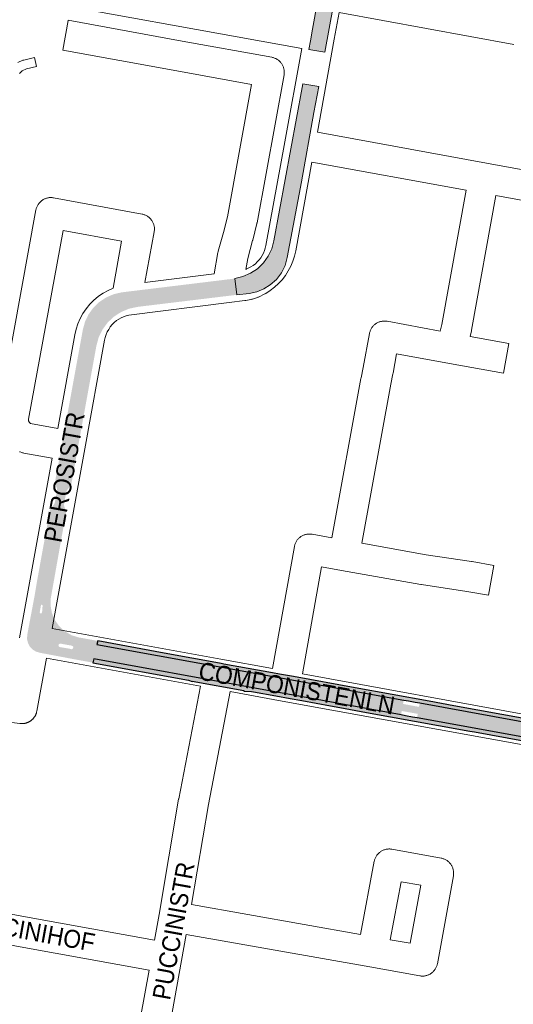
# Paper-space layout 'Layout1' of a CAD drawing. Header units: metres. Extents: x 123097 to 144122, y 392739 to 407589.
# Tile 376 of 510: x 133225 to 133437, y 400091 to 400514. Entities that reach past the tile are written whole.
import ezdxf
from ezdxf.enums import TextEntityAlignment as Align

# ---------------------------------------------------------------- set-up
doc = ezdxf.new("R2010")
doc.units = ezdxf.units.M
doc.header["$MEASUREMENT"] = 0
for name, color, linetype, lineweight in [('gs-anno-wegen algemeen tekst', 7, 'Continuous', 0), ('gs-knt-paden', 7, 'Continuous', 0), ('gs-knt-wegen algemeen', 7, 'Continuous', 0), ('ir-ARC-asfalt-hoofdwegen-te inspecteren', 5, 'Continuous', 0), ('ir-ARC-fietspaden naastliggend- te inspecteren', 1, 'Continuous', 0)]:
    doc.layers.add(name, color=color, linetype=linetype, lineweight=lineweight)
doc.styles.add('Style-Arial', font='arial.ttf')

psp = doc.layouts.get("Layout1")

# ---------------------------------------------------------------- hatches: boundary and pattern name
at = {"layer": 'ir-ARC-asfalt-hoofdwegen-te inspecteren', "linetype": 'Continuous', "lineweight": 13}
for points in [[(133370.401, 400578.665), (133375.357, 400605.938), (133375.63, 400607.44), (133376.235, 400609.744), (133377.188, 400611.928), (133378.466, 400613.939), (133369.91, 400615.494), (133350.84, 400510.027), (133349.942, 400505.065), (133349.272, 400501.358), (133356.166, 400500.166), (133359.849, 400520.529), (133361.161, 400527.786), (133362.055, 400532.728), (133370.23, 400577.721)], [(133318.317, 400395.945), (133317.469, 400402.939), (133320.925, 400403.76), (133324.181, 400405.18), (133327.134, 400407.154), (133329.69, 400409.62), (133331.77, 400412.5), (133333.307, 400415.702), (133334.252, 400419.126), (133346.313, 400485.042), (133346.599, 400486.603), (133353.481, 400485.371), (133351.423, 400474.215), (133346.028, 400444.507), (133339.973, 400411.937), (133339.003, 400408.533), (133337.418, 400405.368), (133335.271, 400402.553), (133332.639, 400400.186), (133329.858, 400398.472), (133326.823, 400397.26), (133323.626, 400396.588)]]:
    psp.add_hatch(color=5, dxfattribs=at).paths.add_polyline_path(points, flags=0)
at = {"layer": 'ir-ARC-asfalt-hoofdwegen-te inspecteren', "linetype": 'Continuous', "lineweight": 13, "extrusion": (0, 0, -1)}
h = psp.add_hatch(color=5, dxfattribs=at)
h.paths.add_polyline_path([(-133229.367, 400244.926), (-133241.995, 400253.644), (-133240.13, 400256.29), (-133238.872, 400259.272), (-133238.28, 400262.455), (-133238.379, 400265.69), (-133242.715, 400290.1), (-133244.326, 400299.009), (-133244.671, 400300.735), (-133244.929, 400302.231), (-133244.937, 400302.395), (-133244.916, 400302.555), (-133244.128, 400305.291), (-133244.079, 400306.049), (-133245.055, 400311.475), (-133245.364, 400312.075), (-133247.067, 400314.334), (-133247.217, 400314.724), (-133248.015, 400319.056), (-133250.693, 400334.009), (-133252.306, 400342.887), (-133255.579, 400360.906), (-133257.98, 400374.12), (-133258.971, 400377.694), (-133260.592, 400381.03), (-133262.787, 400384.019), (-133265.486, 400386.563), (-133268.6, 400388.577), (-133272.027, 400389.997), (-133275.653, 400390.775), (-133290.522, 400392.577), (-133318.317, 400395.945), (-133317.469, 400402.939), (-133312.766, 400402.361), (-133274.29, 400397.673), (-133268.621, 400396.975), (-133265.23, 400396.157), (-133262.037, 400394.754), (-133259.142, 400392.81), (-133256.635, 400390.384), (-133254.596, 400387.555), (-133253.088, 400384.41), (-133252.159, 400381.048), (-133248.533, 400361.165), (-133245.241, 400343.115), (-133243.659, 400334.442), (-133242.633, 400328.815), (-133241.714, 400323.775), (-133240.42, 400316.85), (-133240.213, 400315.845), (-133240.205, 400315.664), (-133240.227, 400315.489), (-133241.041, 400312.778), (-133241.101, 400312.447), (-133241.091, 400312.108), (-133240.133, 400306.829), (-133239.889, 400306.177), (-133238.12, 400303.797), (-133238.05, 400303.683), (-133238.005, 400303.562), (-133237.51, 400300.723), (-133234.657, 400285.08), (-133232.536, 400273.399), (-133232.063, 400270.634), (-133231.551, 400267.437), (-133228.789, 400252.767), (-133228.256, 400249.829), (-133228.188, 400248.115), (-133228.567, 400246.443)])
h.paths.add_polyline_path([(-133234.327, 400259.147), (-133234.631, 400259.54), (-133234.859, 400262.463), (-133234.737, 400262.818), (-133234.366, 400262.874), (-133234.145, 400262.57), (-133233.611, 400259.64), (-133233.833, 400259.195)], flags=16)
at = {"layer": 'ir-ARC-asfalt-hoofdwegen-te inspecteren', "linetype": 'Continuous', "lineweight": 13}
h = psp.add_hatch(color=5, dxfattribs=at)
h.paths.add_polyline_path([(133490.416, 400197.146), (133395.733, 400214.332), (133396.035, 400216.006), (133394.098, 400216.359), (133391.113, 400216.903), (133389.153, 400217.249), (133388.836, 400215.555), (133256.899, 400239.584), (133256.499, 400237.987), (133247.507, 400239.639), (133240.45, 400240.972), (133233.629, 400242.26), (133231.989, 400242.761), (133230.535, 400243.67), (133229.367, 400244.926), (133241.995, 400253.644), (133244.437, 400251.416), (133247.305, 400249.774), (133250.462, 400248.795), (133251.172, 400248.697), (133258.525, 400247.34), (133258.182, 400245.775), (133389.996, 400221.916), (133389.71, 400220.269), (133391.664, 400219.909), (133394.668, 400219.356), (133396.566, 400219.012), (133396.895, 400220.681), (133491.572, 400203.488)])
h.paths.add_polyline_path([(133247.256, 400243.755), (133246.281, 400244.026), (133243.314, 400244.521), (133242.303, 400244.682), (133241.808, 400244.983), (133241.672, 400245.546), (133241.975, 400246.04), (133242.539, 400246.174), (133243.508, 400245.993), (133246.497, 400245.455), (133247.47, 400245.284), (133248.051, 400244.804), (133247.947, 400244.057)], flags=16)
at = {"layer": 'ir-ARC-fietspaden naastliggend- te inspecteren', "linetype": 'Continuous', "lineweight": 30}
for points in [[(133491.839, 400204.95), (133450.543, 400212.42), (133444.52, 400213.505), (133442.5, 400213.879), (133411.465, 400219.53), (133400.918, 400221.49), (133369.168, 400227.197), (133342.651, 400232.005), (133336.609, 400233.1), (133333.573, 400233.651), (133312.717, 400237.398), (133311.511, 400237.661), (133310.803, 400237.755), (133287.087, 400242.068), (133258.525, 400247.34), (133258.182, 400245.775), (133389.996, 400221.916), (133391.986, 400221.581), (133394.933, 400221.064), (133396.895, 400220.681), (133491.572, 400203.488)], [(133299.061, 400229.898), (133299.085, 400229.988), (133321.314, 400226.006), (133321.301, 400225.792), (133324.662, 400225.582), (133325.449, 400225.43), (133335.043, 400223.72), (133341.193, 400222.602), (133346.172, 400221.697), (133358.593, 400219.445), (133362.523, 400218.725), (133373.971, 400216.652), (133404.988, 400211.031), (133418.407, 400208.605), (133420.373, 400208.25), (133462.428, 400200.63), (133464.437, 400200.264), (133488.193, 400195.909), (133490.126, 400195.557), (133490.416, 400197.146), (133395.733, 400214.332), (133393.808, 400214.664), (133390.784, 400215.212), (133388.836, 400215.555), (133256.899, 400239.584), (133256.499, 400237.987), (133297.504, 400230.459)]]:
    psp.add_hatch(color=1, dxfattribs=at).paths.add_polyline_path(points, flags=0)

# ---------------------------------------------------------------- linework, layer by layer
at = {"layer": 'gs-knt-paden', "color": 7, "linetype": 'Continuous', "flags": 128}
psp.add_lwpolyline([(133224.151, 400495.656), (133226.402, 400496.662), (133226.486, 400496.697), (133226.571, 400496.729), (133226.657, 400496.756), (133226.745, 400496.78), (133231.324, 400497.898, -0.3682164), (133231.335, 400497.891), (133232.284, 400494.003, -0.3682192), (133232.277, 400493.993), (133227.876, 400492.918), (133226.124, 400492.135), (133224.89, 400490.916)], format="xyb", dxfattribs=at)
at = {"layer": 'gs-knt-wegen algemeen', "color": 7, "linetype": 'Continuous', "flags": 128}
for points in [[(133346.21, 400501.67), (133219.259, 400524.73)], [(133437.229, 400503.507), (133362.271, 400517.24), (133360.183, 400505.749), (133352.918, 400465.727)], [(133294.821, 400504.935), (133294.824, 400504.934), (133294.827, 400504.933)], [(133294.821, 400504.935), (133294.824, 400504.934), (133294.827, 400504.933)], [(133294.827, 400504.933), (133333.327, 400497.949), (133333.631, 400497.887), (133333.931, 400497.81), (133334.227, 400497.719), (133334.519, 400497.614), (133334.805, 400497.495), (133335.086, 400497.362), (133335.359, 400497.216), (133335.626, 400497.058), (133335.885, 400496.887), (133336.135, 400496.704), (133336.376, 400496.509), (133336.607, 400496.303), (133336.829, 400496.086), (133337.04, 400495.859), (133337.24, 400495.622), (133337.428, 400495.375), (133337.605, 400495.12), (133337.769, 400494.857), (133337.92, 400494.587), (133338.059, 400494.309), (133338.184, 400494.025), (133338.295, 400493.736), (133338.392, 400493.442), (133338.476, 400493.143), (133338.544, 400492.841), (133338.599, 400492.536), (133338.639, 400492.228), (133338.664, 400491.919), (133338.675, 400491.609), (133338.67, 400491.299), (133338.651, 400490.99), (133338.618, 400490.681), (133338.569, 400490.375), (133326.99, 400426.928), (133326.949, 400426.721), (133326.901, 400426.514), (133325.134, 400419.464), (133325.097, 400419.326), (133322.983, 400411.614), (133322.17, 400406.879), (133322.279, 400406.914), (133324.369, 400407.932), (133325.337, 400408.569), (133326.248, 400409.285), (133327.095, 400410.075), (133327.872, 400410.935), (133328.574, 400411.856), (133329.196, 400412.834), (133329.733, 400413.861), (133330.182, 400414.929), (133330.539, 400416.031), (133330.801, 400417.16), (133338.947, 400461.655), (133346.21, 400501.67)], [(133215.955, 400344.656), (133232.018, 400432.379), (133232.082, 400432.682), (133232.159, 400432.982), (133232.251, 400433.279), (133232.356, 400433.57), (133232.476, 400433.856), (133232.609, 400434.136), (133232.755, 400434.41), (133232.914, 400434.676), (133233.086, 400434.935), (133233.269, 400435.184), (133233.464, 400435.425), (133233.671, 400435.657), (133233.888, 400435.878), (133234.116, 400436.088), (133234.353, 400436.288), (133234.6, 400436.476), (133234.855, 400436.652), (133235.119, 400436.816), (133235.389, 400436.967), (133235.667, 400437.104), (133235.951, 400437.229), (133236.241, 400437.34), (133236.535, 400437.437), (133236.834, 400437.519), (133237.137, 400437.588), (133237.442, 400437.642), (133237.75, 400437.681), (133238.059, 400437.706), (133238.369, 400437.716), (133238.679, 400437.711), (133238.988, 400437.691), (133239.296, 400437.657), (133239.603, 400437.608), (133277.576, 400430.605), (133277.888, 400430.539), (133278.197, 400430.459), (133278.501, 400430.363), (133278.801, 400430.252), (133279.094, 400430.127), (133279.381, 400429.988), (133279.661, 400429.834), (133279.933, 400429.667), (133280.197, 400429.488), (133280.451, 400429.295), (133280.696, 400429.09), (133280.93, 400428.873), (133281.154, 400428.645), (133281.366, 400428.407), (133281.566, 400428.158), (133281.754, 400427.9), (133281.928, 400427.633), (133282.09, 400427.357), (133282.237, 400427.075), (133282.371, 400426.785), (133282.491, 400426.489), (133282.595, 400426.187), (133282.685, 400425.881), (133282.76, 400425.571), (133282.819, 400425.257), (133282.863, 400424.941), (133282.891, 400424.623), (133282.904, 400424.304), (133282.901, 400423.985), (133282.883, 400423.666), (133282.849, 400423.349), (133282.799, 400423.034), (133278.815, 400401.216), (133308.625, 400404.933), (133310.205, 400414.131), (133310.266, 400414.442), (133310.343, 400414.75), (133312.522, 400422.699), (133314.22, 400429.474), (133324.591, 400486.302), (133292.504, 400492.123)], [(133292.504, 400492.123), (133292.5, 400492.124), (133292.497, 400492.125)], [(133292.504, 400492.123), (133292.5, 400492.124), (133292.497, 400492.125)], [(133292.508, 400492.125), (133292.504, 400492.123)], [(133352.918, 400465.727), (133425.538, 400452.509)], [(133350.583, 400452.919), (133343.606, 400414.8), (133343.6, 400414.771), (133343.079, 400412.53), (133342.367, 400410.342), (133341.469, 400408.222), (133340.393, 400406.188), (133339.145, 400404.254), (133337.736, 400402.434), (133336.176, 400400.743), (133334.476, 400399.191), (133332.649, 400397.792), (133330.708, 400396.555), (133330.504, 400396.442), (133330.297, 400396.336), (133327.565, 400395.007), (133327.29, 400394.881), (133327.008, 400394.767), (133326.721, 400394.667), (133325.08, 400394.136), (133324.805, 400394.054), (133324.527, 400393.984), (133324.246, 400393.926), (133322.1, 400393.534), (133321.933, 400393.506), (133321.766, 400393.482), (133315.059, 400392.614), (133315.028, 400392.61), (133271.905, 400387.234), (133270.768, 400386.933), (133269.658, 400386.543), (133268.583, 400386.066), (133267.548, 400385.506), (133266.561, 400384.867), (133265.61, 400384.048), (133264.738, 400383.147), (133263.95, 400382.171), (133263.254, 400381.128), (133262.654, 400380.026), (133262.156, 400378.875), (133261.764, 400377.683), (133261.481, 400376.461), (133252.974, 400329.834), (133238.903, 400252.713)], [(133359.155, 400291.598), (133371.597, 400360.014), (133371.641, 400360.234), (133372.621, 400364.735), (133375.276, 400379.334), (133375.339, 400379.637), (133375.416, 400379.937), (133375.507, 400380.233), (133375.612, 400380.525), (133375.731, 400380.811), (133375.864, 400381.091), (133376.009, 400381.365), (133376.168, 400381.631), (133376.339, 400381.889), (133376.522, 400382.139), (133376.717, 400382.38), (133376.923, 400382.612), (133377.139, 400382.833), (133377.366, 400383.044), (133377.603, 400383.244), (133377.849, 400383.432), (133378.104, 400383.608), (133378.367, 400383.772), (133378.637, 400383.924), (133378.915, 400384.062), (133379.198, 400384.187), (133379.487, 400384.298), (133379.781, 400384.396), (133380.08, 400384.479), (133380.382, 400384.548), (133380.687, 400384.603), (133380.994, 400384.643), (133381.303, 400384.668), (133381.613, 400384.679), (133381.922, 400384.674), (133382.232, 400384.656), (133382.54, 400384.622), (133382.846, 400384.574), (133405.719, 400380.414), (133406.308, 400383.153), (133416.802, 400440.865), (133350.583, 400452.919)], [(133425.538, 400452.509), (133592.379, 400422.138)], [(133268.824, 400418.98), (133243.652, 400423.622), (133228.798, 400342.504), (133228.791, 400342.342), (133228.798, 400342.18), (133228.818, 400342.018), (133228.853, 400341.86), (133228.901, 400341.705), (133228.963, 400341.554), (133229.037, 400341.41), (133229.123, 400341.272), (133229.221, 400341.142), (133229.33, 400341.022), (133229.449, 400340.911), (133229.576, 400340.81), (133229.711, 400340.722), (133241.336, 400338.584), (133248.674, 400378.803), (133248.676, 400378.814), (133249.231, 400381.209), (133250.002, 400383.543), (133250.983, 400385.798), (133252.166, 400387.953), (133253.54, 400389.992), (133255.095, 400391.896), (133256.817, 400393.651), (133258.692, 400395.242), (133258.879, 400395.381), (133260.866, 400396.681), (133262.957, 400397.808), (133265.13, 400398.751), (133268.824, 400418.98)], [(133224.928, 400248.653), (133238.999, 400325.775), (133226.816, 400328.016), (133226.511, 400328.08), (133226.209, 400328.159), (133225.911, 400328.251), (133225.238, 400328.478), (133224.979, 400328.572)], [(133238.903, 400252.713), (133311.424, 400239.541), (133333.669, 400235.495), (133343.037, 400287.868), (133343.098, 400288.172), (133343.175, 400288.472), (133343.265, 400288.769), (133343.369, 400289.06), (133343.488, 400289.347), (133343.619, 400289.627), (133343.764, 400289.901), (133343.922, 400290.168), (133344.092, 400290.427), (133344.274, 400290.677), (133344.468, 400290.919), (133344.674, 400291.151), (133344.89, 400291.373), (133345.116, 400291.584), (133345.353, 400291.785), (133345.598, 400291.974), (133345.852, 400292.151), (133346.115, 400292.316), (133346.385, 400292.468), (133346.662, 400292.607), (133346.945, 400292.733), (133347.234, 400292.845), (133347.527, 400292.943), (133347.826, 400293.027), (133348.127, 400293.097), (133348.432, 400293.153), (133348.739, 400293.194), (133349.048, 400293.22), (133349.358, 400293.231), (133349.668, 400293.228), (133349.977, 400293.21), (133350.285, 400293.178), (133350.591, 400293.13), (133359.155, 400291.598)], [(133302.624, 400227.906), (133236.557, 400239.906), (133232.375, 400217.156), (133232.309, 400216.842), (133232.308, 400216.839), (133232.268, 400216.686), (133232.228, 400216.534), (133232.227, 400216.531), (133232.18, 400216.379), (133232.132, 400216.228), (133232.131, 400216.225), (133232.077, 400216.077), (133232.022, 400215.929), (133232.02, 400215.925), (133231.959, 400215.78), (133231.896, 400215.635), (133231.895, 400215.631), (133231.826, 400215.49), (133231.757, 400215.347), (133231.755, 400215.344), (133231.68, 400215.206), (133231.603, 400215.067), (133231.602, 400215.064), (133231.519, 400214.93), (133231.436, 400214.794), (133231.434, 400214.791), (133231.346, 400214.662), (133231.257, 400214.532), (133231.255, 400214.529), (133231.159, 400214.402), (133231.063, 400214.276), (133231.061, 400214.273), (133230.96, 400214.153), (133230.858, 400214.031), (133230.856, 400214.028), (133230.749, 400213.913), (133230.641, 400213.796), (133230.638, 400213.794), (133230.526, 400213.684), (133230.414, 400213.574), (133230.411, 400213.571), (133230.292, 400213.466), (133230.174, 400213.361), (133230.171, 400213.358), (133230.048, 400213.26), (133229.926, 400213.161), (133229.923, 400213.159), (133229.795, 400213.066), (133229.666, 400212.973), (133229.663, 400212.971), (133229.532, 400212.885), (133229.4, 400212.799), (133229.397, 400212.797), (133229.26, 400212.717), (133229.124, 400212.637), (133229.121, 400212.635), (133228.98, 400212.562), (133228.841, 400212.489), (133228.838, 400212.488), (133228.694, 400212.421), (133228.551, 400212.356), (133228.547, 400212.354), (133228.4, 400212.295), (133228.254, 400212.236), (133228.251, 400212.235), (133228.101, 400212.183), (133227.952, 400212.132), (133227.949, 400212.131), (133227.797, 400212.086), (133227.646, 400212.042), (133227.642, 400212.041), (133227.488, 400212.004), (133227.335, 400211.967), (133227.332, 400211.967), (133227.176, 400211.937), (133227.02, 400211.908), (133227.016, 400211.907), (133226.86, 400211.886), (133226.704, 400211.864), (133226.701, 400211.864), (133226.543, 400211.85), (133226.386, 400211.836), (133226.383, 400211.836), (133226.224, 400211.83), (133226.067, 400211.824), (133226.063, 400211.824), (133225.905, 400211.825), (133225.747, 400211.827), (133225.744, 400211.827), (133225.586, 400211.836), (133225.428, 400211.846), (133225.425, 400211.846), (133225.267, 400211.863), (133225.11, 400211.881)], [(133282.895, 400118.793), (133284.893, 400129.912), (133293.289, 400179.385), (133293.314, 400179.526), (133302.624, 400227.906)], [(133315.435, 400225.578), (133306.113, 400177.136), (133298.807, 400134.085)], [(133553.892, 400182.21), (133449.191, 400201.252), (133337.763, 400221.517), (133315.435, 400225.578)], [(133225.102, 400211.882), (133217.214, 400212.94)], [(133225.11, 400211.881), (133225.106, 400211.881), (133225.102, 400211.882)], [(133225.11, 400211.881), (133225.106, 400211.881), (133225.102, 400211.882)], [(133298.807, 400134.085), (133371.411, 400121.341), (133377.353, 400152.697), (133377.42, 400153.008), (133377.502, 400153.315), (133377.598, 400153.618), (133377.71, 400153.916), (133377.836, 400154.207), (133377.976, 400154.493), (133378.129, 400154.771), (133378.296, 400155.042), (133378.477, 400155.303), (133378.669, 400155.556), (133378.874, 400155.799), (133379.09, 400156.032), (133379.318, 400156.254), (133379.556, 400156.465), (133379.804, 400156.664), (133380.062, 400156.85), (133380.328, 400157.024), (133380.602, 400157.184), (133380.884, 400157.331), (133381.173, 400157.464), (133381.468, 400157.582), (133381.768, 400157.686), (133382.073, 400157.776), (133382.383, 400157.85), (133382.695, 400157.909), (133383.01, 400157.953), (133383.326, 400157.981), (133383.644, 400157.994), (133383.962, 400157.991), (133384.279, 400157.973), (133384.595, 400157.94), (133384.909, 400157.891), (133406.065, 400154.059), (133406.369, 400153.996), (133406.669, 400153.919), (133406.966, 400153.828), (133407.257, 400153.723), (133407.544, 400153.604), (133407.824, 400153.472), (133408.098, 400153.326), (133408.364, 400153.168), (133408.623, 400152.997), (133408.873, 400152.814), (133409.114, 400152.619), (133409.346, 400152.413), (133409.568, 400152.196), (133409.779, 400151.969), (133409.979, 400151.732), (133410.167, 400151.486), (133410.344, 400151.231), (133410.508, 400150.968), (133410.659, 400150.697), (133410.798, 400150.42), (133410.923, 400150.136), (133411.034, 400149.847), (133411.132, 400149.553), (133411.215, 400149.254), (133411.284, 400148.952), (133411.339, 400148.647), (133411.379, 400148.339), (133411.404, 400148.03), (133411.415, 400147.72), (133411.41, 400147.41), (133411.392, 400147.101), (133411.358, 400146.793), (133411.31, 400146.491), (133411.309, 400146.486), (133411.308, 400146.482)], [(133411.308, 400146.482), (133404.435, 400108.746), (133404.372, 400108.443), (133404.295, 400108.143), (133404.203, 400107.847), (133404.098, 400107.555), (133403.979, 400107.269), (133403.846, 400106.989), (133403.701, 400106.715), (133403.542, 400106.449), (133403.371, 400106.191), (133403.188, 400105.941), (133402.993, 400105.7), (133402.787, 400105.469), (133402.57, 400105.247), (133402.343, 400105.037), (133402.106, 400104.837), (133401.86, 400104.649), (133401.605, 400104.472), (133401.342, 400104.308), (133401.071, 400104.157), (133400.794, 400104.019), (133400.51, 400103.894), (133400.221, 400103.783), (133399.927, 400103.686), (133399.628, 400103.602), (133399.326, 400103.533), (133399.021, 400103.479), (133398.714, 400103.439), (133398.405, 400103.414), (133398.095, 400103.403), (133397.786, 400103.408), (133397.476, 400103.427), (133397.168, 400103.46), (133396.862, 400103.509), (133375.464, 400107.411), (133296.567, 400121.259)], [(133388.943, 400143.928), (133384.228, 400119.047), (133392.792, 400117.486), (133397.333, 400142.409), (133388.943, 400143.928)], [(133180.282, 400137.55), (133229.134, 400128.541), (133282.895, 400118.793)], [(133280.578, 400105.981), (133226.802, 400115.731), (133226.782, 400115.735), (133177.222, 400124.875)], [(133296.567, 400121.259), (133294.554, 400110.059), (133287.443, 400070.98)], [(133273.467, 400066.905), (133280.578, 400105.981)]]:
    psp.add_lwpolyline(points, dxfattribs=at)
for points in [[(133292.497, 400492.125), (133243.514, 400501.01, -0.3716042), (133243.507, 400501.021), (133245.828, 400513.813, -0.3716032), (133245.838, 400513.82), (133294.821, 400504.935)], [(133590.044, 400409.33), (133429.612, 400438.533), (133419.099, 400380.721), (133419.059, 400380.518), (133418.535, 400378.084), (133435.195, 400375.055, -0.3715783), (133435.203, 400375.044), (133432.877, 400362.252, -0.3715783), (133432.866, 400362.245), (133409.593, 400366.476), (133386.921, 400370.599), (133385.411, 400362.295), (133385.367, 400362.075), (133384.387, 400357.574), (133371.972, 400289.306)], [(133371.972, 400289.306), (133399.598, 400284.365), (133419.166, 400281.455), (133419.354, 400281.424), (133428.742, 400279.745, -0.3717659), (133428.749, 400279.734)], [(133428.749, 400279.734), (133426.46, 400266.936, -0.3717645), (133426.449, 400266.929), (133417.156, 400268.591), (133397.588, 400271.501), (133397.4, 400271.532), (133363.253, 400277.639), (133354.707, 400279.167), (133346.479, 400233.165), (133445.114, 400215.227)]]:
    psp.add_lwpolyline(points, format="xyb", dxfattribs=at)
at = {"layer": 'ir-ARC-asfalt-hoofdwegen-te inspecteren', "color": 5, "linetype": 'Continuous', "lineweight": 13, "flags": 128}
for points in [[(133370.401, 400578.665), (133375.357, 400605.938), (133375.63, 400607.44), (133376.235, 400609.744), (133377.188, 400611.928), (133378.466, 400613.939), (133369.91, 400615.494), (133350.84, 400510.027), (133349.942, 400505.065), (133349.272, 400501.358), (133356.166, 400500.166), (133359.849, 400520.529), (133361.161, 400527.786), (133362.055, 400532.728), (133370.23, 400577.721)], [(133318.317, 400395.945), (133323.626, 400396.588), (133326.823, 400397.26), (133329.858, 400398.472), (133332.639, 400400.186), (133335.271, 400402.553), (133337.418, 400405.368), (133339.003, 400408.533), (133339.973, 400411.937), (133346.028, 400444.507), (133351.423, 400474.215), (133353.481, 400485.371), (133346.599, 400486.603), (133346.313, 400485.042), (133334.252, 400419.126), (133333.307, 400415.702), (133331.77, 400412.5), (133329.69, 400409.62), (133327.134, 400407.154), (133324.181, 400405.18), (133320.925, 400403.76), (133317.469, 400402.939)]]:
    psp.add_lwpolyline(points, close=True, dxfattribs=at)
at = {"layer": 'ir-ARC-fietspaden naastliggend- te inspecteren', "color": 1, "linetype": 'Continuous', "lineweight": 30}
psp.add_lwpolyline([(133491.839, 400204.95), (133450.543, 400212.42), (133444.52, 400213.505), (133442.5, 400213.879), (133411.465, 400219.53), (133400.918, 400221.49), (133369.168, 400227.197), (133342.651, 400232.005), (133336.609, 400233.1), (133333.573, 400233.651), (133312.717, 400237.398), (133311.511, 400237.661), (133310.803, 400237.755), (133287.087, 400242.068), (133258.525, 400247.34), (133258.182, 400245.775), (133389.996, 400221.916), (133391.986, 400221.581), (133394.933, 400221.064), (133396.895, 400220.681), (133491.572, 400203.488)], close=True, dxfattribs=at)
psp.add_lwpolyline([(133490.416, 400197.146), (133395.733, 400214.332), (133393.808, 400214.664), (133390.784, 400215.212), (133388.836, 400215.555), (133256.899, 400239.584), (133256.499, 400237.987), (133297.504, 400230.459), (133299.061, 400229.898), (133299.085, 400229.988), (133321.314, 400226.006), (133321.301, 400225.792), (133324.662, 400225.582), (133325.449, 400225.43), (133335.043, 400223.72), (133341.193, 400222.602), (133346.172, 400221.697), (133358.593, 400219.445), (133362.523, 400218.725), (133373.971, 400216.652), (133404.988, 400211.031), (133418.407, 400208.605), (133420.373, 400208.25), (133462.428, 400200.63)], dxfattribs=at)

# ---------------------------------------------------------------- texts
at = {"layer": 'gs-anno-wegen algemeen tekst', "color": 7, "style": 'Style-Arial', "width": 0.909091}
for s, rotation, p in [('PEROSISTR', 79.67362, (133244.149, 400317.649)), ('COMPONISTENLN', 349.71811, (133344.052, 400227.053)), ('PUCCINISTR', 79.67423, (133291.111, 400122.837)), ('PUCCINIHOF', 349.65262, (133227.289, 400123.12))]:
    psp.add_text(s, height=7.7, rotation=rotation, dxfattribs=at).set_placement(p, align=Align.MIDDLE_CENTER)

doc.saveas('drawing.dxf')
